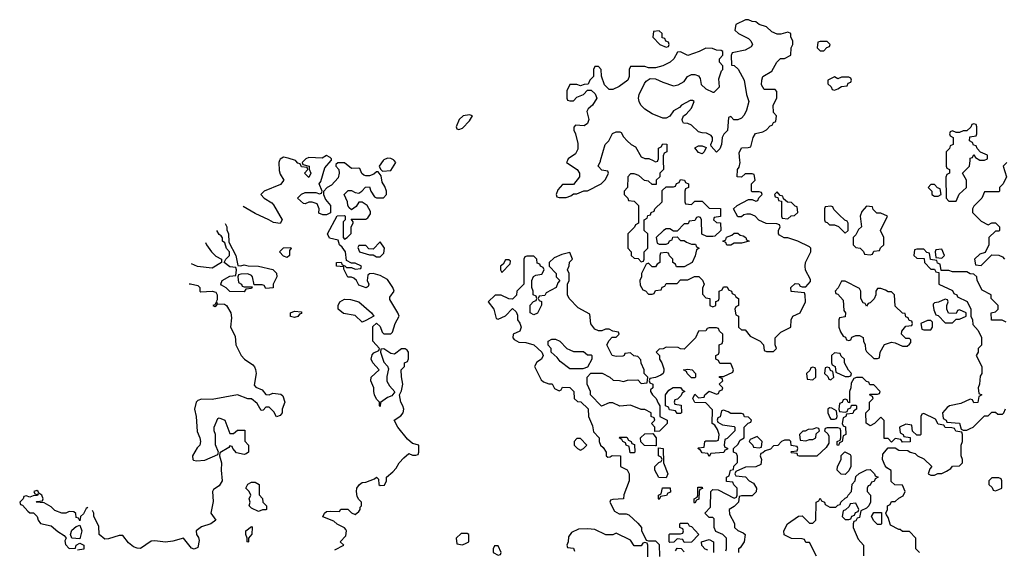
# Model space of a CAD drawing. Header units: inches. Extents: x 2701323 to 2964515, y 494916 to 722124.
# Tile 600 of 656: x 2832654 to 2838160, y 697827 to 700788. Entities that reach past the tile are written whole.
import ezdxf

# ---------------------------------------------------------------- set-up
doc = ezdxf.new("R2010")
doc.units = ezdxf.units.IN
doc.header["$MEASUREMENT"] = 0
doc.layers.add('C8639', color=7, linetype='Continuous')
doc.layers.add('C8730', color=7, linetype='Continuous')

msp = doc.modelspace()

# ---------------------------------------------------------------- linework, layer by layer
at = {"layer": 'C8639', "color": 2, "elevation": 2}
for points in [[(2834107.5, 700000), (2834104, 699990), (2834104.7, 699944.7), (2834110, 699924.7), (2834131.3, 699890), (2834113, 699867), (2834022, 699830), (2834002, 699810), (2834022, 699790), (2834064.9, 699764.9), (2834073.4, 699753.4), (2834121, 699670), (2834110, 699648), (2834073.6, 699653.6), (2834048, 699670), (2833970, 699703.7), (2833903, 699742.9)], [(2834244, 700000), (2834234, 699990), (2834238, 699978), (2834272, 699970), (2834272.7, 699952.7), (2834282, 699930), (2834270, 699906), (2834246, 699930), (2834266, 699950), (2834262, 699962), (2834230, 699966), (2834222, 699982), (2834210, 699986), (2834199, 699999), (2834196.1, 700000)], [(2834416.4, 697823.6), (2834466, 697850), (2834446, 697870), (2834477.2, 697902.8), (2834482, 697930), (2834478, 697938), (2834470, 697948), (2834430, 697968), (2834410, 697984), (2834348.9, 698008.9), (2834358, 698030), (2834370, 698038), (2834390, 698041), (2834442, 698038), (2834450, 698052), (2834488.4, 698051.6), (2834510, 698031.3), (2834530, 698022), (2834550, 698038), (2834557.2, 698050), (2834558, 698062), (2834566, 698070), (2834566, 698090), (2834550, 698106), (2834542, 698122), (2834537.2, 698150), (2834539.3, 698170), (2834554, 698190), (2834570, 698200.7), (2834590, 698202.8), (2834639, 698221), (2834650, 698231.3), (2834659.6, 698219.6), (2834662, 698190), (2834670, 698184.7), (2834693.6, 698186.4), (2834706, 698210), (2834706, 698230), (2834740.4, 698259.6), (2834759, 698281), (2834775.3, 698310), (2834802, 698338), (2834830, 698362), (2834850, 698354), (2834870, 698354), (2834882, 698358), (2834886, 698370), (2834886, 698410), (2834850, 698418), (2834822.7, 698442.7), (2834769, 698510), (2834748, 698550), (2834785.6, 698574.4), (2834799, 698590), (2834801.2, 698610), (2834797.2, 698630), (2834785.2, 698650), (2834778, 698690), (2834790, 698714), (2834796, 698750), (2834788.7, 698791.3), (2834788, 698830), (2834806, 698850), (2834806, 698870), (2834822, 698878), (2834827.3, 698892.7), (2834828, 698930), (2834820.4, 698940.4), (2834810, 698948), (2834790, 698948), (2834750, 698918), (2834730, 698922), (2834690, 698948), (2834674, 698946), (2834672, 698930), (2834690, 698874), (2834711.3, 698851.3), (2834716.9, 698836.9), (2834706.8, 698793.2), (2834706.8, 698766.8), (2834722, 698742), (2834752, 698708), (2834735.3, 698684.7), (2834710, 698675.3), (2834672, 698648), (2834670, 698626), (2834666, 698630), (2834666, 698650), (2834650, 698666), (2834639, 698690), (2834634, 698710), (2834635.3, 698730), (2834617.2, 698770), (2834619, 698790), (2834664, 698830), (2834629.4, 698869.4), (2834619, 698890), (2834624.7, 698915.3), (2834634.6, 698925.4), (2834662, 698938), (2834666, 698950), (2834628, 698990), (2834628, 699072), (2834650, 699092), (2834670, 699072), (2834681, 699041), (2834690, 699032), (2834730, 699032), (2834739, 699041), (2834753.2, 699090), (2834775.3, 699130), (2834768.7, 699150), (2834723.1, 699223.1), (2834724, 699236), (2834749, 699270), (2834741.2, 699290), (2834710, 699335.3), (2834670, 699358), (2834630, 699368.7), (2834610, 699368), (2834601, 699359), (2834598, 699330), (2834606, 699310), (2834603.6, 699296.4), (2834590.9, 699289.1), (2834550, 699304), (2834538, 699330), (2834523.1, 699343.1), (2834510, 699348.7), (2834489.2, 699349.2), (2834466, 699394), (2834466, 699406), (2834426, 699410), (2834426, 699430), (2834451.6, 699431.6), (2834458, 699418), (2834472.7, 699412.7), (2834482, 699402), (2834510, 699402), (2834530, 699394), (2834562, 699398), (2834566, 699410), (2834530, 699426), (2834510, 699426), (2834482, 699442), (2834475.3, 699490), (2834457.2, 699517.2), (2834442, 699530), (2834435.3, 699555.3), (2834386, 699566), (2834375.3, 699590), (2834430, 699692), (2834470, 699694), (2834474, 699690), (2834474, 699670), (2834462, 699658), (2834462, 699570), (2834470, 699562), (2834486, 699570), (2834507.3, 699592.7), (2834508, 699630), (2834518, 699650), (2834518, 699658), (2834507.3, 699672.7), (2834590, 699672), (2834600.4, 699679.6), (2834616.4, 699703.6), (2834616.4, 699716.4), (2834598, 699750), (2834570, 699768.7), (2834550, 699768), (2834536, 699744), (2834510, 699726), (2834496.4, 699736.4), (2834488.7, 699748.7), (2834488, 699770), (2834468, 699810), (2834490, 699834), (2834510, 699834), (2834530, 699822), (2834550, 699818), (2834568, 699830), (2834587.3, 699852.7), (2834610, 699854), (2834618, 699830), (2834638, 699798), (2834650, 699791.3), (2834688, 699792), (2834706, 699810), (2834706, 699830), (2834696.4, 699856.4), (2834680.4, 699880.4), (2834675.3, 699915.3), (2834658, 699938), (2834650, 699938), (2834634.8, 699925.2), (2834610, 699915.3), (2834590, 699915.3), (2834578, 699918), (2834567.3, 699927.3), (2834555.3, 699955.3), (2834550, 699958), (2834510, 699955.3), (2834470, 699988), (2834432.7, 699987.3), (2834422, 699978), (2834422, 699970), (2834438, 699950), (2834441, 699930), (2834435.3, 699904.7), (2834396.9, 699863.1), (2834374, 699850), (2834352.7, 699827.3), (2834352, 699810), (2834363.6, 699783.6), (2834392, 699750), (2834391.6, 699708.4), (2834370, 699698), (2834350, 699698), (2834326, 699706), (2834328, 699730), (2834318, 699758), (2834290, 699768.7), (2834270, 699768.7), (2834250, 699758), (2834240.4, 699760.4), (2834208, 699790), (2834230, 699812), (2834250, 699822), (2834310, 699822), (2834330, 699814), (2834342, 699818), (2834346, 699830), (2834328.7, 699870), (2834337.2, 699882.8), (2834360.2, 699959.8), (2834396.2, 700000)], [(2834687, 700000), (2834664.7, 699970), (2834671.6, 699951.6), (2834682, 699942), (2834730, 699944.7), (2834758, 699990), (2834748.9, 700000)], [(2835717, 700000), (2835712, 699990), (2835772, 699950), (2835784.7, 699930), (2835784.7, 699910), (2835750, 699866), (2835690, 699866), (2835663.6, 699836.4), (2835654, 699810), (2835658, 699798), (2835670, 699794), (2835710, 699794), (2835736.4, 699803.6), (2835750, 699814), (2835770, 699814), (2835808.4, 699831.6), (2835830, 699832), (2835906, 699870), (2835930, 699894), (2835946, 699930), (2835942, 699942), (2835910, 699946), (2835888.7, 699970), (2835902, 699998), (2835902.6, 700000)], [(2836253.1, 700000), (2836254, 699950), (2836234, 699930), (2836234, 699910), (2836214, 699890), (2836212.7, 699867.3), (2836190, 699866), (2836170, 699886), (2836148.7, 699888.7), (2836116.4, 699916.4), (2836090, 699926), (2836070, 699926), (2836054, 699910), (2836052, 699850), (2836034, 699830), (2836034, 699810), (2836054, 699790), (2836058, 699778), (2836090, 699774), (2836114, 699750), (2836114, 699650), (2836098, 699642), (2836092.7, 699627.3), (2836054, 699590), (2836054, 699510), (2836074, 699490), (2836074, 699470), (2836090, 699454), (2836112.7, 699452.7), (2836130, 699434), (2836142, 699438), (2836146, 699450), (2836146, 699490), (2836166, 699510), (2836166, 699590), (2836146, 699610), (2836146, 699670), (2836162, 699678), (2836167.3, 699692.7), (2836182, 699698), (2836186, 699710), (2836202, 699718), (2836206, 699730), (2836246, 699770), (2836247.3, 699832.7), (2836270, 699854), (2836310, 699854), (2836322, 699858), (2836327.3, 699872.7), (2836342, 699878), (2836350, 699894), (2836371.6, 699891.6), (2836378, 699878), (2836394, 699870), (2836394, 699850), (2836378, 699842), (2836374, 699830), (2836374, 699770), (2836378, 699758), (2836410, 699754), (2836430, 699774), (2836470, 699774), (2836510, 699734), (2836572.7, 699732.7), (2836572.7, 699687.3), (2836538, 699682), (2836534, 699670), (2836550, 699654), (2836572.7, 699652.7), (2836574, 699610), (2836542, 699578), (2836530, 699575.3), (2836496.4, 699576.4), (2836468.7, 699588.7), (2836466, 699670), (2836462, 699682), (2836450, 699686), (2836438, 699682), (2836430, 699666), (2836398, 699662), (2836392.7, 699647.3), (2836370, 699646), (2836330, 699606), (2836310, 699606), (2836290, 699618), (2836270, 699618), (2836254, 699610), (2836214, 699570), (2836218, 699538), (2836230, 699534), (2836270, 699534), (2836282, 699538), (2836287.3, 699552.7), (2836302, 699558), (2836307.3, 699572.7), (2836330, 699574), (2836350, 699554), (2836370, 699554), (2836383.6, 699543.6), (2836410, 699534), (2836432.7, 699532.7), (2836438, 699518), (2836454, 699510), (2836438, 699502), (2836431.6, 699468.4), (2836414, 699430), (2836370, 699406), (2836327.3, 699407.3), (2836322, 699422), (2836306, 699430), (2836306, 699450), (2836287.3, 699467.3), (2836282, 699482), (2836270, 699486), (2836238, 699482), (2836234, 699470), (2836234, 699430), (2836218, 699422), (2836210, 699406), (2836190, 699406), (2836170, 699426), (2836158, 699422), (2836132, 699370), (2836132, 699350), (2836122, 699330), (2836123.6, 699303.6), (2836138, 699278), (2836152.7, 699272.7), (2836170, 699254), (2836190, 699254), (2836202, 699258), (2836210, 699274), (2836242, 699278), (2836247.3, 699292.7), (2836262, 699298), (2836270, 699314), (2836330, 699314), (2836350, 699334), (2836390, 699334), (2836428.4, 699351.6), (2836451.6, 699351.6), (2836472.7, 699332.7), (2836482, 699310), (2836472.7, 699287.3), (2836472.7, 699252.7), (2836490, 699234), (2836514, 699230), (2836514, 699190), (2836530, 699182), (2836546, 699190), (2836547.3, 699212.7), (2836562, 699218), (2836566, 699230), (2836566, 699270), (2836582, 699278), (2836590, 699294), (2836610, 699294), (2836618, 699278), (2836634, 699270), (2836638, 699258), (2836654, 699250), (2836658, 699238), (2836674, 699230), (2836674, 699190), (2836658, 699182), (2836654, 699170), (2836658, 699138), (2836674, 699130), (2836674, 699070), (2836690, 699054), (2836710, 699054), (2836739.6, 699019.6), (2836794, 698990), (2836814, 698970), (2836818, 698938), (2836830, 698934), (2836870, 698934), (2836886, 698950), (2836878, 698970), (2836878, 699010), (2836910, 699042), (2836966, 699070), (2836968.7, 699110), (2836978, 699130), (2837018, 699150), (2837048, 699210), (2837047.3, 699247.3), (2837042, 699262), (2836968.4, 699268.4), (2836966, 699290), (2836990, 699314), (2837011.6, 699311.6), (2837018, 699298), (2837030, 699294), (2837050, 699294), (2837076.4, 699323.6), (2837076.4, 699336.4), (2837048.4, 699388.4), (2837046, 699410), (2837048, 699430), (2837078, 699490), (2837078, 699510), (2837070, 699518), (2837006, 699550), (2836950, 699568.7), (2836928.9, 699568.9), (2836903.1, 699583.1), (2836898, 699590), (2836898, 699610), (2836906, 699630), (2836902, 699642), (2836887.3, 699647.3), (2836828.4, 699648.4), (2836787.3, 699667.3), (2836766, 699690), (2836740.4, 699700.4), (2836719.6, 699700.4), (2836703.6, 699696.4), (2836690, 699686), (2836670, 699686), (2836646, 699730), (2836666, 699750), (2836730, 699782), (2836750, 699782), (2836770, 699774), (2836782, 699778), (2836787.3, 699792.7), (2836806, 699810), (2836802, 699822), (2836790, 699826), (2836750, 699826), (2836746, 699830), (2836746, 699870), (2836766, 699890), (2836762, 699922), (2836750, 699926), (2836710, 699926), (2836690, 699908), (2836666, 699910), (2836668.9, 699951.1), (2836676.4, 699963.6), (2836682, 699990), (2836681, 700000)], [(2836197.3, 700000), (2836210, 699994), (2836222, 699998), (2836222.7, 700000)], [(2837834, 700000), (2837834, 699970), (2837838, 699958), (2837854, 699950), (2837854, 699930), (2837838, 699922), (2837832.7, 699907.3), (2837834, 699790), (2837850, 699774), (2837890, 699774), (2837907.3, 699812.7), (2837948, 699850), (2837948, 699890), (2837926, 699930), (2837966, 699970), (2837968.7, 700000)], [(2838174, 699990), (2838154, 699970), (2838172, 699910), (2838154, 699870), (2838134, 699850), (2838134, 699830), (2838130, 699826), (2838050, 699826), (2838034, 699790), (2837990, 699746), (2837982, 699730), (2837982, 699710), (2838030, 699662), (2838070, 699642), (2838090, 699652), (2838111.6, 699651.6), (2838134, 699630), (2838134, 699610), (2838130, 699606), (2838110, 699606), (2838074, 699570), (2838074, 699530), (2838052.7, 699487.3), (2838023.6, 699476.4), (2837994, 699450), (2837998, 699418), (2838030, 699414), (2838090, 699474), (2838130, 699472), (2838150, 699462), (2838162, 699450)], [(2833803, 699649.5), (2833812, 699630), (2833812.7, 699612.7), (2833822, 699590), (2833823.6, 699543.6), (2833862, 699470), (2833874, 699414), (2833890, 699412), (2833910, 699418), (2833931.6, 699411.6), (2833990, 699411), (2834070, 699392), (2834090.9, 699370.9), (2834092, 699350), (2834072, 699310), (2834071.3, 699288.7), (2834030, 699286), (2834022, 699302), (2834010, 699306), (2833966, 699306), (2833955.3, 699350), (2833950, 699358), (2833930, 699368), (2833890, 699366), (2833878, 699362), (2833874, 699350), (2833878, 699318), (2833894, 699310), (2833898, 699298), (2833910, 699294), (2833954, 699294), (2833950, 699286), (2833918, 699282), (2833910, 699266), (2833830, 699268), (2833808.4, 699288.4), (2833783.1, 699303.1), (2833778, 699310), (2833786, 699330), (2833830, 699354), (2833862, 699358), (2833866, 699390), (2833862, 699402), (2833830, 699406), (2833798, 699430), (2833806, 699450), (2833828, 699470), (2833828, 699490), (2833810, 699508), (2833800.4, 699540.4), (2833789, 699550), (2833788.7, 699568.7), (2833780.4, 699580.4), (2833770, 699588), (2833757.3, 699609.9)], [(2833693.3, 699542.4), (2833698.8, 699530), (2833727.3, 699490), (2833750, 699466.8), (2833782, 699450), (2833782, 699430), (2833730, 699399), (2833648, 699408), (2833615.5, 699423.4)], [(2836602, 697818), (2836606, 697830), (2836606, 697890), (2836586, 697910), (2836547.3, 697927.3), (2836538, 697950), (2836538, 697998), (2836530, 698006), (2836510, 698006), (2836486, 698030), (2836516.4, 698063.6), (2836518, 698150), (2836530, 698162), (2836559.6, 698159.6), (2836650, 698114), (2836662, 698118), (2836666, 698130), (2836666, 698170), (2836647.3, 698187.3), (2836642, 698202), (2836607.3, 698207.3), (2836606, 698230), (2836622, 698238), (2836628, 698270), (2836646, 698274), (2836648.4, 698291.6), (2836667.3, 698312.7), (2836667.3, 698347.3), (2836662, 698362), (2836646, 698370), (2836646, 698390), (2836670, 698414), (2836683.1, 698436.9), (2836706, 698450), (2836706, 698510), (2836727.3, 698532.7), (2836742, 698538), (2836746, 698550), (2836730, 698566), (2836707.3, 698567.3), (2836702, 698582), (2836690, 698586), (2836630, 698586), (2836616.4, 698596.4), (2836590, 698606), (2836578, 698602), (2836571.6, 698568.4), (2836558, 698562), (2836554, 698550), (2836558, 698538), (2836583.6, 698523.6), (2836650, 698514), (2836654, 698510), (2836654, 698490), (2836610, 698446), (2836598, 698442), (2836594, 698410), (2836598, 698398), (2836612.7, 698392.7), (2836612.7, 698387.3), (2836598, 698382), (2836591.6, 698368.4), (2836518, 698362), (2836510, 698346), (2836502, 698362), (2836470, 698366), (2836462, 698382), (2836446, 698390), (2836450, 698394), (2836482, 698398), (2836486, 698430), (2836490, 698434), (2836550, 698434), (2836562, 698438), (2836566, 698470), (2836556.4, 698496.4), (2836542, 698522), (2836526, 698530), (2836527.3, 698607.3), (2836490, 698646), (2836430, 698648), (2836418, 698670), (2836430, 698694), (2836450, 698674), (2836482, 698678), (2836486, 698690), (2836510, 698712), (2836550, 698694), (2836562, 698698), (2836567.3, 698712.7), (2836582, 698718), (2836586, 698730), (2836566, 698750), (2836586, 698770), (2836582, 698782), (2836567.3, 698787.3), (2836567.3, 698792.7), (2836590, 698794), (2836642, 698818), (2836646, 698830), (2836630, 698866), (2836570, 698866), (2836562, 698882), (2836546, 698890), (2836546, 698910), (2836562, 698918), (2836566, 698930), (2836566, 698970), (2836582, 698978), (2836586, 698990), (2836586, 699030), (2836567.3, 699047.3), (2836562, 699062), (2836550, 699066), (2836510, 699066), (2836498, 699062), (2836491.6, 699048.4), (2836450, 699046), (2836434, 699010), (2836370, 698946), (2836348.4, 698948.4), (2836335.3, 698955.3), (2836270, 698958), (2836251.6, 698948.4), (2836230, 698946), (2836214, 698930), (2836231.6, 698911.6), (2836232, 698890), (2836244.7, 698870), (2836256.9, 698836.9), (2836256.9, 698823.1), (2836252, 698810), (2836239.8, 698800.2), (2836210, 698788), (2836178, 698782), (2836174, 698770), (2836178, 698758), (2836194, 698750), (2836194, 698730), (2836182, 698718), (2836182, 698710), (2836192, 698690), (2836214, 698670), (2836223.6, 698643.6), (2836234, 698630), (2836234, 698570), (2836274, 698550), (2836274, 698530), (2836232.7, 698487.3), (2836206, 698486), (2836206, 698510), (2836188, 698530), (2836206, 698550), (2836202, 698562), (2836186, 698570), (2836186, 698590), (2836150, 698608), (2836130, 698608.7), (2836070, 698634), (2836010, 698628), (2835970, 698646), (2835950, 698646), (2835907.3, 698627.3), (2835846, 698690), (2835846, 698710), (2835828, 698750), (2835828, 698790), (2835847.3, 698812.7), (2835911.6, 698811.6), (2835954, 698790), (2835972.7, 698772.7), (2836008.4, 698771.6), (2836030, 698764.7), (2836052.7, 698772.7), (2836110, 698774), (2836130, 698754), (2836162, 698758), (2836166, 698790), (2836146, 698810), (2836146, 698830), (2836128.4, 698868.4), (2836127.3, 698887.3), (2836110, 698906), (2836088.4, 698908.4), (2836070, 698926), (2836038, 698922), (2836034, 698910), (2836027.3, 698907.3), (2835990, 698906), (2835968, 698910), (2835938, 698970), (2835950, 698994), (2835967.3, 699012.7), (2835990, 699014), (2836006, 699030), (2836002, 699042), (2835970, 699046), (2835950, 699058), (2835930, 699058), (2835910, 699048), (2835890, 699048), (2835870, 699058), (2835848.4, 699088.4), (2835842, 699142), (2835776.4, 699176.4), (2835726, 699230), (2835718, 699250), (2835718, 699310), (2835726, 699330), (2835726, 699370), (2835718, 699390), (2835727.3, 699412.7), (2835728.4, 699431.6), (2835746, 699450), (2835730, 699486), (2835685.4, 699474.6), (2835643.6, 699456.4), (2835614, 699430), (2835614, 699410), (2835654, 699370), (2835654, 699350), (2835674, 699330), (2835663.6, 699316.4), (2835654, 699290), (2835598, 699262), (2835590, 699246), (2835558, 699242), (2835554, 699230), (2835558, 699218), (2835572, 699212), (2835571.6, 699191.6), (2835550, 699148), (2835530, 699138), (2835508, 699150), (2835508.4, 699191.6), (2835527.3, 699212.7), (2835542, 699218), (2835546, 699230), (2835542, 699242), (2835526, 699250), (2835526, 699270), (2835518, 699290), (2835518, 699330), (2835527.3, 699352.7), (2835540.4, 699359.6), (2835574.6, 699365.4), (2835586, 699390), (2835582, 699402), (2835566, 699410), (2835562, 699422), (2835547.3, 699427.3), (2835546, 699450), (2835530, 699466), (2835490, 699466), (2835478, 699462), (2835474, 699450), (2835474, 699310), (2835434, 699270), (2835432.7, 699247.3), (2835410, 699226), (2835388.4, 699228.4), (2835347.3, 699247.3), (2835312.7, 699247.3), (2835274, 699210), (2835304.7, 699170), (2835318, 699118), (2835330, 699114), (2835370, 699132), (2835410, 699174), (2835430, 699154), (2835436.9, 699136.9), (2835438, 699110), (2835451, 699091), (2835458, 699070), (2835450, 699046), (2835414, 699030), (2835412, 699010), (2835419.6, 698999.6), (2835445.4, 698985.4), (2835483.6, 698983.6), (2835530, 698971.3), (2835574, 698930), (2835582, 698910), (2835572, 698890), (2835546, 698874), (2835532, 698850), (2835570, 698774), (2835583.6, 698763.6), (2835612.7, 698752.7), (2835631.6, 698751.6), (2835645.4, 698725.4), (2835670, 698714), (2835682, 698718), (2835690, 698734), (2835730, 698732), (2835752, 698710), (2835754, 698670), (2835772.7, 698652.7), (2835792, 698652), (2835832.7, 698612.7), (2835834, 698570), (2835856.9, 698516.9), (2835863.6, 698483.6), (2835894, 698450), (2835894, 698430), (2835902, 698410), (2835916.9, 698396.9), (2835934, 698370), (2835934, 698350), (2835942, 698342), (2835956.4, 698343.6), (2835968, 698352), (2836014, 698350), (2836014, 698290), (2836051.3, 698271.3), (2836062, 698250), (2836062, 698210), (2836032.7, 698132.7), (2836031, 698109), (2835970, 698106), (2835958, 698102), (2835954, 698090), (2835979.6, 698039.6), (2836005.4, 698025.4), (2836045.4, 698025.4), (2836059.8, 698019.8), (2836110, 697974), (2836131.3, 697950), (2836132, 697932), (2836158, 697878), (2836170, 697874), (2836210, 697874), (2836230, 697854), (2836232, 697788)], [(2838170, 699098), (2838148.4, 699108.4), (2838088.4, 699108.4), (2838086, 699150), (2838110, 699154), (2838126, 699170), (2838126, 699190), (2838086, 699230), (2838086, 699250), (2838036.4, 699276.4), (2838008, 699330), (2838006, 699350), (2837990, 699366), (2837970, 699368), (2837950, 699378), (2837870, 699378), (2837850, 699386), (2837806, 699386), (2837802, 699422), (2837787.3, 699427.3), (2837782, 699442), (2837747.3, 699447.3), (2837742, 699482), (2837727.3, 699487.3), (2837710, 699506), (2837670, 699506), (2837658, 699502), (2837654, 699470), (2837670, 699454), (2837712.7, 699452.7), (2837714, 699430), (2837750, 699394), (2837770, 699394), (2837778, 699378), (2837794, 699374), (2837794, 699310), (2837870, 699274), (2837878, 699258), (2837894, 699250), (2837898, 699238), (2837952.7, 699212.7), (2837972, 699170), (2837972, 699130), (2837982, 699110), (2837983.6, 699083.6), (2838014, 699050), (2838031.6, 699011.6), (2838032, 698968), (2838014, 698950), (2838014, 698930), (2838002, 698910), (2838034, 698850), (2838034, 698810), (2838025.4, 698794.6), (2838022, 698750), (2838014, 698730), (2838018, 698698), (2838034, 698690), (2838018, 698682), (2838012.7, 698647.3), (2837990, 698646), (2837982, 698662), (2837970, 698666), (2837916.9, 698643.1), (2837854, 698630), (2837839.6, 698620.4), (2837814, 698590), (2837818, 698558), (2837834, 698550), (2837838, 698538), (2837910, 698532), (2837918, 698498), (2837930, 698494), (2837950, 698494), (2837970, 698502), (2837986, 698510), (2838050, 698574), (2838070, 698574), (2838090, 698594), (2838110, 698594), (2838123.6, 698583.6), (2838150, 698582), (2838158, 698590), (2838167.3, 698612.7)], [(2833602, 699311.3), (2833610, 699311.3), (2833650, 699302), (2833662, 699290), (2833662, 699270), (2833666.4, 699266.4), (2833730, 699271.3), (2833750, 699264.7), (2833758.8, 699250), (2833758, 699222), (2833752, 699210), (2833758, 699202), (2833750, 699206), (2833746, 699194), (2833734, 699190), (2833744.7, 699184.7), (2833755.3, 699190), (2833760.2, 699199.8), (2833798.5, 699198.5), (2833810.6, 699190.6), (2833834, 699150), (2833838.8, 699121.2), (2833832, 699070), (2833859.6, 699019.6), (2833862, 698970), (2833892, 698910), (2833912, 698890), (2833958, 698858), (2833967.9, 698847.9), (2833973.2, 698833.2), (2833976.3, 698810), (2833964.9, 698744.9), (2833973.7, 698733.7), (2834010, 698718), (2834030, 698692), (2834050, 698691.3), (2834070, 698701), (2834114.4, 698694.4), (2834125.4, 698685.4), (2834136, 698650), (2834121, 698610), (2834121, 698590), (2834110, 698575.3), (2834090, 698568.7), (2834075.5, 698595.5), (2834050, 698622), (2834030, 698622), (2834014.8, 698605.2), (2834004, 698604), (2833982, 698642), (2833950, 698669.2), (2833929.3, 698669.3), (2833871.6, 698691.6), (2833730, 698664), (2833670, 698666), (2833650, 698659.3), (2833640.7, 698650), (2833631, 698610), (2833640.7, 698570), (2833646.4, 698486.4), (2833662, 698450), (2833664.7, 698430), (2833662, 698410), (2833646, 698394), (2833621, 698350), (2833622, 698330), (2833626, 698326), (2833642.8, 698322.8), (2833690, 698326), (2833762, 698358), (2833766, 698370), (2833748.4, 698411.6), (2833748.7, 698470), (2833742, 698490), (2833742, 698510), (2833762, 698558), (2833770, 698562), (2833802, 698550), (2833830, 698474), (2833850, 698474), (2833872.7, 698492.7), (2833912.7, 698492.7), (2833912.7, 698432.7), (2833934, 698410), (2833934, 698370), (2833919.6, 698360.4), (2833910, 698358), (2833867.3, 698367.3), (2833846, 698390), (2833842, 698402), (2833830, 698406), (2833823.6, 698396.4), (2833772.7, 698367.3), (2833772, 698350), (2833782.8, 698310), (2833781, 698270), (2833786.8, 698210), (2833770, 698182), (2833738, 698162), (2833731.3, 698150), (2833735.3, 698095.3), (2833722.8, 698030), (2833751.3, 697990), (2833722, 697970), (2833670, 697952.7), (2833641, 697930), (2833642.8, 697910), (2833653.4, 697893.4), (2833656.8, 697876.8), (2833650, 697838), (2833630, 697828.7), (2833614.6, 697834.6), (2833570, 697889), (2833510, 697872), (2833470, 697866.6), (2833410, 697875.1), (2833390, 697872), (2833330, 697832.7), (2833310, 697833.2), (2833290, 697842), (2833262.9, 697862.9), (2833230, 697904), (2833210, 697905.2), (2833150, 697885.2), (2833130, 697884), (2833099, 697910), (2833096.4, 697956.4), (2833068, 698010), (2833068, 698030), (2833060.9, 698044.3)], [(2837686, 697810), (2837666, 697830), (2837666, 697890), (2837630, 697926), (2837590, 697926), (2837578, 697938), (2837570, 697938), (2837523.1, 697963.1), (2837510, 698006), (2837500.4, 698020.4), (2837498, 698030), (2837506, 698050), (2837506, 698070), (2837522, 698078), (2837530, 698094), (2837550, 698094), (2837570, 698114), (2837594.6, 698125.4), (2837606, 698150), (2837590, 698186), (2837548.4, 698188.4), (2837527.3, 698207.3), (2837527.3, 698267.3), (2837503.1, 698283.1), (2837494.6, 698294.6), (2837478, 698330), (2837480.4, 698359.6), (2837510, 698394), (2837550, 698394), (2837570, 698382), (2837619.6, 698379.6), (2837634, 698370), (2837662, 698362), (2837674, 698350), (2837710, 698334), (2837754, 698290), (2837743.6, 698276.4), (2837734, 698250), (2837750, 698242), (2837770, 698242), (2837788, 698252), (2837810, 698252), (2837836.4, 698263.6), (2837860.4, 698279.6), (2837870, 698292), (2837910, 698294), (2837926, 698310), (2837926, 698330), (2837918, 698350), (2837918, 698410), (2837926, 698430), (2837926, 698470), (2837922, 698482), (2837888.4, 698488.4), (2837882, 698502), (2837867.3, 698507.3), (2837828.4, 698508.4), (2837822, 698522), (2837790, 698526), (2837775.3, 698555.3), (2837710, 698586), (2837698, 698582), (2837694, 698570), (2837694, 698470), (2837690, 698466), (2837670, 698466), (2837647.3, 698487.3), (2837642, 698522), (2837610, 698526), (2837574, 698510), (2837578, 698478), (2837594, 698470), (2837598, 698458), (2837632.7, 698452.7), (2837632.7, 698427.3), (2837590, 698426), (2837582, 698442), (2837550, 698446), (2837530, 698426), (2837510, 698446), (2837487.3, 698447.3), (2837487.3, 698547.3), (2837470, 698566), (2837434, 698530), (2837410, 698518), (2837387.3, 698532.7), (2837386, 698590), (2837406, 698610), (2837406, 698650), (2837426, 698670), (2837422, 698682), (2837406, 698690), (2837410, 698694), (2837450, 698694), (2837462, 698698), (2837466, 698710), (2837430, 698746), (2837407.3, 698747.3), (2837402, 698762), (2837390, 698766), (2837367.3, 698787.3), (2837332.7, 698787.3), (2837318, 698782), (2837303.6, 698756.4), (2837302, 698730), (2837294, 698710), (2837294, 698646), (2837287.3, 698647.3), (2837282, 698662), (2837270, 698666), (2837258, 698662), (2837252.7, 698647.3), (2837238, 698642), (2837234, 698610), (2837238, 698598), (2837270, 698594), (2837282, 698598), (2837287.3, 698612.7), (2837302, 698618), (2837306, 698634), (2837330, 698634), (2837334, 698630), (2837334, 698610), (2837318, 698602), (2837312.7, 698587.3), (2837278, 698582), (2837274, 698570), (2837258, 698562), (2837254, 698530), (2837258, 698518), (2837271.6, 698511.6), (2837274, 698470), (2837258, 698462), (2837254, 698430), (2837238, 698422), (2837232.7, 698407.3), (2837226, 698410), (2837226, 698430), (2837242, 698438), (2837246, 698450), (2837246, 698490), (2837242, 698502), (2837230, 698506), (2837170, 698506), (2837158, 698502), (2837154, 698490), (2837172.7, 698472.7), (2837179.6, 698459.6), (2837179.6, 698420.4), (2837163.6, 698396.4), (2837111.6, 698348.4), (2837012.7, 698347.3), (2837006, 698350), (2837002, 698362), (2836970, 698366), (2836966, 698370), (2836970, 698374), (2837002, 698378), (2837006, 698390), (2837002, 698402), (2836967.3, 698407.3), (2836966, 698430), (2836958, 698438), (2836930, 698438), (2836914, 698430), (2836892.7, 698407.3), (2836870, 698406), (2836852.7, 698387.3), (2836822, 698378), (2836810, 698366), (2836798, 698362), (2836794, 698350), (2836802, 698330), (2836798, 698302), (2836770, 698288), (2836712.7, 698287.3), (2836658, 698262), (2836654, 698250), (2836658, 698238), (2836712.7, 698232.7), (2836734, 698210), (2836756.9, 698196.9), (2836774, 698170), (2836771.6, 698148.4), (2836750, 698126), (2836690, 698126), (2836678, 698122), (2836674, 698090), (2836650, 698066), (2836622, 698050), (2836623.6, 698023.6), (2836651.6, 697971.6), (2836652, 697950), (2836670, 697932), (2836699.8, 697919.8), (2836711.3, 697910), (2836706, 697870), (2836683.6, 697836.4), (2836674, 697830), (2836674, 697810)], [(2837108.9, 697788.9), (2837070, 697866), (2837050, 697866), (2837042, 697882), (2837030, 697886), (2836970, 697888), (2836928.7, 697908.7), (2836928, 697930), (2836948, 697970), (2837010, 698012), (2837030, 698014), (2837070, 697974), (2837090, 697974), (2837106, 697990), (2837108, 698090), (2837122, 698098), (2837130, 698114), (2837138, 698098), (2837154, 698090), (2837158, 698078), (2837183.6, 698063.6), (2837218, 698062), (2837230, 698074), (2837242, 698078), (2837246, 698090), (2837270, 698114), (2837282, 698118), (2837286, 698130), (2837306, 698150), (2837308.4, 698191.6), (2837326, 698210), (2837330, 698234), (2837348.4, 698251.6), (2837390, 698272), (2837410, 698274), (2837434, 698250), (2837438, 698238), (2837454, 698230), (2837438, 698222), (2837432.7, 698207.3), (2837418, 698202), (2837410, 698186), (2837398, 698182), (2837394, 698170), (2837394, 698150), (2837412, 698130), (2837412, 698090), (2837402, 698070), (2837390, 698058), (2837358, 698042), (2837350, 698006), (2837338, 698002), (2837330, 697986), (2837318, 697982), (2837314, 697970), (2837314, 697950), (2837343.6, 697883.6), (2837372, 697850), (2837372, 697790)], [(2833035.2, 698060.3), (2833025.4, 698054.6), (2833010, 698026), (2832994, 698010), (2832990, 697986), (2832982, 698002), (2832970, 698006), (2832967.3, 698027.3), (2832956.4, 698036.4), (2832930, 698038), (2832911.1, 698028.9), (2832890, 698028.7), (2832850, 698044), (2832830, 698064), (2832790, 698088), (2832746, 698090), (2832750, 698094), (2832782, 698098), (2832786, 698110), (2832778, 698130), (2832760.4, 698140.4), (2832758, 698150), (2832750, 698155.3), (2832734, 698150), (2832738, 698138), (2832750, 698134), (2832758, 698138), (2832752.7, 698127.3), (2832730, 698126), (2832710, 698118), (2832690, 698126), (2832678, 698122), (2832674, 698110), (2832654, 698090), (2832658, 698078), (2832670, 698074), (2832699.6, 698039.6), (2832710, 698032), (2832731.6, 698031.6), (2832750.8, 698010.8), (2832758, 697990), (2832771.1, 697971.1), (2832830, 697958), (2832866.4, 697926.4), (2832903.6, 697903.6), (2832914, 697890), (2832906, 697874), (2832910, 697854), (2832930, 697832), (2832966, 697834), (2832968.9, 697851.1), (2832990, 697862), (2833012, 697850), (2833012.7, 697827.3), (2832978, 697822)], [(2836166, 697770), (2836166, 697850), (2836162, 697862), (2836150, 697866), (2836138, 697862), (2836130, 697846), (2836090, 697846), (2836070, 697878), (2835990, 697918), (2835970, 697908), (2835931.6, 697908.4), (2835870, 697938), (2835830, 697942), (2835779.6, 697940.4), (2835739.6, 697920.4), (2835723.6, 697896.4), (2835722, 697870), (2835714, 697850), (2835718, 697838), (2835750, 697834), (2835756.9, 697816.9)], [(2836322, 697818), (2836330, 697834), (2836352.7, 697832.7), (2836370, 697814)], [(2836502, 697822), (2836487.3, 697827.3), (2836468.4, 697848.4), (2836466, 697870), (2836510, 697882), (2836534, 697870), (2836534, 697810)]]:
    msp.add_lwpolyline(points, dxfattribs=at)
for points in [[(2836890, 699826), (2836874, 699810), (2836878, 699798), (2836894, 699794), (2836898, 699778), (2836914, 699774), (2836914, 699690), (2836918, 699678), (2836950, 699674), (2836968.4, 699691.6), (2836987.3, 699692.7), (2837006, 699710), (2837002, 699742), (2836990, 699746), (2836970, 699766), (2836947.3, 699767.3), (2836926, 699786), (2836922, 699802), (2836906, 699806)], [(2837770, 699866), (2837750, 699866), (2837734, 699850), (2837754, 699830), (2837754, 699810), (2837770, 699802), (2837790, 699802), (2837806, 699810), (2837802, 699842), (2837787.3, 699847.3)], [(2837190, 699746), (2837158, 699742), (2837154, 699730), (2837154, 699670), (2837158, 699658), (2837170, 699654), (2837182, 699642), (2837210, 699642), (2837232.7, 699632.7), (2837270, 699594), (2837286, 699610), (2837286, 699650), (2837282, 699662), (2837267.3, 699667.3), (2837236.4, 699696.4), (2837207.3, 699727.3), (2837202, 699742)], [(2837390, 699746), (2837363.6, 699716.4), (2837354, 699690), (2837362, 699630), (2837345.4, 699614.6), (2837330, 699586), (2837314, 699570), (2837314, 699530), (2837330, 699514), (2837354, 699510), (2837372.7, 699492.7), (2837378, 699478), (2837410, 699474), (2837422, 699478), (2837430, 699494), (2837462, 699498), (2837467.3, 699512.7), (2837486, 699530), (2837486, 699570), (2837468, 699610), (2837506, 699690), (2837470, 699706), (2837447.3, 699707.3), (2837427.3, 699727.3), (2837422, 699742)], [(2836630, 699528), (2836608.4, 699528.4), (2836602, 699542), (2836586, 699550), (2836602, 699558), (2836607.3, 699572.7), (2836636.4, 699583.6), (2836650, 699594), (2836670, 699594), (2836683.6, 699583.6), (2836699.6, 699579.6), (2836714, 699570), (2836718, 699558), (2836734, 699550), (2836690, 699538), (2836650, 699538)], [(2834670, 699546), (2834630, 699506), (2834607.3, 699507.3), (2834590, 699526), (2834550, 699526), (2834544.7, 699515.3), (2834554, 699490), (2834610, 699474), (2834630, 699474), (2834650, 699462), (2834670, 699462), (2834690, 699482), (2834694, 699510)], [(2834150, 699458), (2834130, 699466), (2834106, 699490), (2834130, 699512), (2834170, 699514), (2834172, 699510), (2834162, 699498), (2834162, 699470)], [(2837810, 699506), (2837778, 699502), (2837774, 699490), (2837778, 699458), (2837810, 699454), (2837826, 699470)], [(2835390, 699446), (2835370, 699446), (2835358, 699422), (2835342, 699410), (2835342, 699390), (2835350, 699374), (2835396.4, 699423.6), (2835398, 699438)], [(2837270, 699326), (2837250, 699326), (2837231.6, 699288.4), (2837214, 699270), (2837218, 699258), (2837230, 699254), (2837259.6, 699219.6), (2837262, 699162), (2837272, 699150), (2837270, 699126), (2837238, 699122), (2837234, 699110), (2837234, 699070), (2837243.6, 699043.6), (2837258, 699018), (2837272.7, 699012.7), (2837278, 698998), (2837290, 698994), (2837302, 698998), (2837307.3, 699012.7), (2837330, 699022), (2837350, 699022), (2837370, 699012), (2837372, 698990), (2837382, 698970), (2837383.6, 698943.6), (2837390, 698934), (2837430, 698894), (2837450, 698894), (2837462, 698898), (2837466, 698930), (2837490, 698972), (2837530, 698984.7), (2837550, 698982), (2837590, 698962), (2837616.4, 698963.6), (2837630, 698974), (2837636.4, 698983.6), (2837638, 698998), (2837630, 699006), (2837610, 699006), (2837586, 699030), (2837587.3, 699047.3), (2837610, 699074), (2837642, 699078), (2837646, 699090), (2837642, 699102), (2837627.3, 699107.3), (2837622, 699122), (2837610, 699126), (2837606, 699146), (2837590, 699148), (2837550, 699186), (2837546, 699250), (2837530, 699266), (2837510, 699266), (2837496.4, 699276.4), (2837470, 699286), (2837450, 699286), (2837442, 699270), (2837442, 699250), (2837431.6, 699228.4), (2837410, 699206), (2837398, 699202), (2837390, 699186), (2837382, 699202), (2837370, 699206), (2837358, 699230), (2837358, 699270), (2837350, 699286)], [(2834570, 699098), (2834530, 699134), (2834464.7, 699144.7), (2834435.3, 699170), (2834435.3, 699190), (2834444, 699210), (2834470, 699226), (2834503.6, 699223.6), (2834550, 699211.3), (2834622, 699150), (2834634, 699130), (2834590, 699106)], [(2837830, 699226), (2837791.6, 699208.4), (2837770, 699206), (2837762, 699198), (2837762, 699190), (2837765.4, 699165.4), (2837778, 699138), (2837790, 699134), (2837830, 699094), (2837870, 699094), (2837890, 699114), (2837910, 699114), (2837946, 699130), (2837946, 699150), (2837910, 699166), (2837898, 699162), (2837890, 699146), (2837847.3, 699147.3), (2837838, 699170), (2837838, 699190), (2837846, 699210), (2837842, 699222)], [(2834190, 699124), (2834169.1, 699129.1), (2834168, 699150), (2834190, 699158), (2834230, 699154), (2834230, 699146), (2834218, 699142), (2834210, 699128.7)], [(2837750, 699106), (2837730, 699106), (2837694, 699090), (2837698, 699058), (2837710, 699054), (2837750, 699054), (2837758, 699070), (2837758, 699098)], [(2835830, 698914), (2835850, 698914), (2835854, 698910), (2835854, 698890), (2835830, 698846), (2835803.6, 698836.4), (2835730, 698835.3), (2835676.4, 698876.4), (2835660.4, 698900.4), (2835626, 698930), (2835626, 698950), (2835608.4, 698968.4), (2835609.1, 698990.9), (2835630, 699002), (2835650, 699002), (2835674, 698990), (2835714, 698950), (2835730, 698942), (2835750, 698934), (2835807.3, 698932.7)], [(2837210, 698926), (2837194, 698910), (2837194, 698870), (2837198, 698858), (2837214, 698850), (2837218, 698818), (2837270, 698794), (2837290, 698794), (2837302, 698798), (2837306, 698810), (2837288, 698828), (2837266, 698870), (2837266, 698890), (2837247.3, 698907.3), (2837242, 698922)], [(2836410, 698786), (2836386, 698810), (2836382, 698822), (2836366, 698830), (2836390, 698834), (2836414, 698830), (2836434, 698810), (2836434, 698790), (2836430, 698786)], [(2837090, 698846), (2837078, 698842), (2837072.7, 698827.3), (2837054, 698810), (2837058, 698778), (2837090, 698774), (2837106, 698790), (2837106, 698830), (2837102, 698842)], [(2837170, 698846), (2837158, 698842), (2837154, 698810), (2837172.7, 698792.7), (2837178, 698778), (2837190, 698774), (2837206, 698790), (2837202, 698822), (2837187.3, 698827.3), (2837182, 698842)], [(2836330, 698586), (2836322, 698602), (2836287.3, 698607.3), (2836282, 698622), (2836266, 698630), (2836266, 698690), (2836283.1, 698716.9), (2836308.9, 698731.1), (2836350, 698732), (2836358, 698718), (2836374, 698710), (2836358, 698702), (2836352.7, 698687.3), (2836332.7, 698667.3), (2836318, 698662), (2836314, 698650), (2836318, 698638), (2836352.7, 698632.7), (2836354, 698590), (2836350, 698586)], [(2837182, 698618), (2837174, 698610), (2837174, 698590), (2837183.6, 698563.6), (2837190, 698554), (2837210, 698554), (2837222, 698558), (2837226, 698570), (2837222, 698602), (2837196.4, 698616.4)], [(2837110, 698506), (2837090, 698498), (2837063.6, 698496.4), (2837047.3, 698487.3), (2837032.7, 698487.3), (2837014, 698470), (2837018, 698438), (2837050, 698434), (2837070, 698442), (2837090, 698442), (2837106, 698450), (2837108, 698472), (2837126, 698490), (2837122, 698502)], [(2835790, 698446), (2835770, 698446), (2835754, 698430), (2835754, 698410), (2835774, 698390), (2835790, 698382), (2835806, 698390), (2835826, 698410)], [(2836090, 698366), (2836067.3, 698367.3), (2836062, 698402), (2836046, 698410), (2836042, 698422), (2836026, 698430), (2836022, 698442), (2836006, 698450), (2836010, 698454), (2836050, 698454), (2836058, 698438), (2836074, 698430), (2836078, 698418), (2836092.7, 698412.7), (2836094, 698370)], [(2836210, 698406), (2836148.4, 698408.4), (2836127.3, 698427.3), (2836126, 698450), (2836150, 698472), (2836194, 698474), (2836214, 698450), (2836214, 698406)], [(2836778, 698458), (2836738, 698442), (2836734, 698430), (2836754, 698410), (2836758, 698398), (2836790, 698394), (2836802, 698398), (2836806, 698430)], [(2836270, 698226), (2836228.7, 698228.7), (2836206, 698270), (2836206, 698290), (2836227.3, 698312.7), (2836242, 698318), (2836246, 698330), (2836242, 698342), (2836226, 698350), (2836226, 698394), (2836251.6, 698391.6), (2836254, 698310), (2836278, 698250)], [(2837270, 698246), (2837247.3, 698247.3), (2837226, 698270), (2837228, 698290), (2837248, 698330), (2837248, 698352), (2837268, 698372), (2837298, 698358), (2837302, 698350), (2837302, 698290), (2837290, 698266)], [(2838130, 698226), (2838090, 698226), (2838074, 698210), (2838074, 698190), (2838092.7, 698172.7), (2838098, 698158), (2838110, 698154), (2838130, 698162), (2838146, 698170), (2838146, 698210), (2838142, 698222)], [(2833990, 698038), (2833950, 698058), (2833938, 698070), (2833942, 698090), (2833938, 698110), (2833946, 698130), (2833938, 698150), (2833918, 698170), (2833929, 698191), (2833950, 698202), (2833970, 698202), (2833994, 698190), (2833992.7, 698132.7), (2834011.3, 698111.3), (2834014, 698090), (2834034, 698070), (2834034, 698050), (2834030, 698048), (2834012.7, 698047.3)], [(2836230, 698106), (2836226, 698110), (2836226, 698130), (2836242, 698138), (2836248.7, 698171.3), (2836291.1, 698171.1), (2836292.7, 698147.3), (2836278, 698142), (2836271.6, 698128.4), (2836238, 698122)], [(2836430, 698086), (2836426, 698090), (2836426, 698110), (2836442, 698118), (2836446, 698130), (2836446, 698174), (2836470, 698174), (2836472.7, 698167.3), (2836458, 698162), (2836454, 698150), (2836451.6, 698108.4), (2836438, 698102)], [(2837330, 698086), (2837298, 698082), (2837292.7, 698067.3), (2837272.7, 698047.3), (2837258, 698042), (2837254, 698010), (2837270, 697994), (2837290, 697994), (2837302, 697998), (2837307.3, 698012.7), (2837322, 698018), (2837327.3, 698032.7), (2837342, 698038), (2837346, 698050)], [(2837450, 697966), (2837430, 697986), (2837418, 698010), (2837430, 698034), (2837472.7, 698032.7), (2837474, 697970), (2837470, 697966)], [(2832990, 697886), (2832946, 697890), (2832938, 697910), (2832946, 697934), (2832970, 697954), (2832990, 697962), (2833001, 697930)], [(2833930, 697868), (2833926, 697870), (2833926, 697890), (2833918, 697910), (2833918, 697930), (2833950, 697954), (2833954, 697950), (2833952.7, 697912.7), (2833934, 697890), (2833934, 697870)], [(2836370, 697866), (2836362, 697882), (2836330, 697886), (2836312.7, 697867.3), (2836290, 697866), (2836286, 697870), (2836286, 697910), (2836290, 697914), (2836350, 697914), (2836362, 697918), (2836366, 697930), (2836362, 697942), (2836346, 697950), (2836346, 697970), (2836350, 697974), (2836390, 697974), (2836398, 697958), (2836410, 697954), (2836452, 697910), (2836410, 697868)], [(2835156.4, 697916.4), (2835123.6, 697916.4), (2835094, 697890), (2835098, 697858), (2835130, 697852), (2835150, 697862), (2835166, 697870), (2835166, 697910)], [(2835330, 697846), (2835310, 697846), (2835302, 697830), (2835302, 697810), (2835330, 697794), (2835342, 697798), (2835346, 697810)]]:
    msp.add_lwpolyline(points, close=True, dxfattribs=at)
at = {"layer": 'C8730', "color": 2, "elevation": 2}
for points in [[(2836681, 700000), (2836676.4, 700043.6), (2836690, 700072), (2836727.3, 700072.7), (2836742, 700078), (2836755.3, 700130), (2836768.9, 700151.1), (2836810, 700162), (2836830, 700172), (2836850, 700194), (2836862, 700198), (2836870, 700214), (2836882, 700218), (2836886, 700250), (2836868.4, 700268.4), (2836868, 700310), (2836888, 700350), (2836887.3, 700387.3), (2836878, 700398), (2836818, 700398), (2836803.1, 700423.1), (2836804, 700450), (2836810, 700471.3), (2836860.4, 700499.6), (2836888, 700550), (2836908.9, 700571.1), (2836930, 700572), (2836966, 700590), (2836968, 700630), (2836978, 700650), (2836978, 700670), (2836966, 700690), (2836966, 700710), (2836950, 700718), (2836910, 700708), (2836890, 700708), (2836860.2, 700720.2), (2836830, 700748), (2836790, 700762), (2836770, 700775.3), (2836750, 700778), (2836730, 700788), (2836712.7, 700787.3), (2836658, 700762), (2836654, 700730), (2836674, 700710), (2836730, 700682), (2836742, 700670), (2836752, 700650), (2836743.6, 700636.4), (2836710, 700618), (2836638, 700602), (2836632.7, 700587.3), (2836634, 700534), (2836650, 700532), (2836671, 700511), (2836704.7, 700450), (2836718, 700370), (2836731.3, 700330), (2836718, 700282), (2836705.4, 700254.6), (2836690, 700238), (2836670, 700228), (2836648, 700228), (2836630, 700246), (2836618, 700242), (2836611.6, 700168.4), (2836591.6, 700148.4), (2836582, 700130), (2836578, 700090), (2836570, 700066), (2836550, 700048), (2836520.4, 700080.4), (2836518, 700090), (2836527.3, 700112.7), (2836528, 700130), (2836520.4, 700140.4), (2836494.6, 700154.6), (2836470, 700155.3), (2836450, 700162), (2836410, 700198), (2836390, 700208), (2836366, 700210), (2836360.4, 700220.4), (2836358, 700230), (2836366, 700250), (2836380.4, 700259.6), (2836410, 700294), (2836426, 700330), (2836416.4, 700336.4), (2836403.6, 700336.4), (2836354, 700310), (2836343.6, 700296.4), (2836310, 700278), (2836290, 700248), (2836270, 700238), (2836250, 700238), (2836190, 700262), (2836150, 700288), (2836128, 700310), (2836118, 700330), (2836115.3, 700350), (2836118, 700370), (2836148.4, 700431.6), (2836156.4, 700443.6), (2836180.4, 700459.6), (2836210, 700458), (2836250, 700438), (2836310, 700418), (2836336.4, 700423.6), (2836370, 700442), (2836388.9, 700471.1), (2836410, 700482), (2836430, 700482), (2836450, 700474), (2836459.6, 700459.6), (2836465.4, 700425.4), (2836490, 700402), (2836530, 700382), (2836538, 700382), (2836567.3, 700412.7), (2836563.1, 700456.9), (2836578, 700502), (2836586, 700510), (2836586, 700530), (2836568, 700550), (2836568, 700570), (2836586, 700590), (2836586, 700610), (2836576.4, 700616.4), (2836550, 700618), (2836527.3, 700627.3), (2836490, 700628), (2836454, 700610), (2836390, 700588), (2836350, 700608), (2836332.7, 700607.3), (2836312, 700570), (2836291.3, 700550), (2836250, 700529.2), (2836210, 700518), (2836170, 700518), (2836150, 700526), (2836070, 700526), (2836062, 700510), (2836062, 700470), (2836054, 700450), (2836005.4, 700414.6), (2835970, 700398), (2835950, 700398), (2835924, 700424), (2835907.3, 700472.7), (2835906, 700510), (2835890, 700526), (2835870, 700526), (2835862, 700510), (2835862, 700470), (2835842, 700450), (2835832.7, 700427.3), (2835810, 700426), (2835790, 700418), (2835770, 700426), (2835730, 700426), (2835714, 700390), (2835714, 700350), (2835718, 700338), (2835730, 700334), (2835750, 700334), (2835770, 700354), (2835806, 700370), (2835830, 700394), (2835850, 700394), (2835872.7, 700372.7), (2835882, 700350), (2835858, 700310), (2835832, 700290), (2835825.4, 700274.6), (2835836, 700230), (2835830, 700208), (2835810, 700195.3), (2835762, 700198), (2835752.7, 700187.3), (2835752, 700170), (2835762, 700150), (2835775.3, 700095.3), (2835775.3, 700064.7), (2835762, 700038), (2835722, 700010), (2835717, 700000)], [(2837968.7, 700000), (2837970, 700014), (2837982, 700018), (2837990, 700034), (2837998, 700018), (2838023.6, 700003.6), (2838050, 700002), (2838066, 700010), (2838066, 700030), (2838027.3, 700047.3), (2838007.3, 700067.3), (2838002, 700082), (2837987.3, 700087.3), (2837982, 700102), (2837966, 700110), (2837967.3, 700132.7), (2838002, 700138), (2838006, 700150), (2838006, 700190), (2838002, 700202), (2837990, 700206), (2837978, 700202), (2837972.7, 700187.3), (2837950, 700166), (2837930, 700166), (2837910, 700158), (2837890, 700158), (2837870, 700166), (2837858, 700162), (2837854, 700150), (2837858, 700138), (2837874, 700130), (2837874, 700090), (2837858, 700082), (2837852.7, 700067.3), (2837834, 700050), (2837834, 700000)], [(2835902.6, 700000), (2835928, 700090), (2835948, 700110), (2835968.9, 700151.1), (2835990, 700162), (2836010, 700162), (2836016.9, 700156.9), (2836030, 700134), (2836051.6, 700111.6), (2836074, 700090), (2836096.9, 700076.9), (2836130, 700022), (2836150, 700012), (2836172, 700012), (2836197.3, 700000)], [(2836222.7, 700000), (2836226, 700010), (2836226, 700070), (2836242, 700078), (2836250, 700094), (2836272.7, 700092.7), (2836272, 700050), (2836258, 700042), (2836252.7, 700027.3), (2836253.1, 700000)], [(2834196.1, 700000), (2834154.6, 700014.6), (2834130, 700019), (2834110.8, 700009.2), (2834107.5, 700000)], [(2834396.2, 700000), (2834398, 700002), (2834398, 700010), (2834390, 700018), (2834370, 700028), (2834346, 700014), (2834270, 700018), (2834254, 700010), (2834244, 700000)], [(2834748.9, 700000), (2834744.7, 700004.7), (2834730, 700012.7), (2834710, 700013.2), (2834690, 700004), (2834687, 700000)]]:
    msp.add_lwpolyline(points, dxfattribs=at)
for points in [[(2836230, 700726), (2836198, 700722), (2836194, 700690), (2836234, 700650), (2836270, 700634), (2836282, 700638), (2836286, 700650), (2836282, 700662), (2836267.3, 700667.3), (2836262, 700682), (2836247.3, 700687.3), (2836246, 700710)], [(2837170, 700666), (2837130, 700666), (2837118, 700662), (2837114, 700630), (2837130, 700614), (2837150, 700614), (2837167.3, 700632.7), (2837182, 700638), (2837186, 700650)], [(2837210, 700468), (2837174, 700450), (2837174, 700430), (2837192.7, 700412.7), (2837198, 700398), (2837210, 700394), (2837230, 700402), (2837250, 700414), (2837282, 700418), (2837287.3, 700432.7), (2837302, 700438), (2837306, 700450), (2837302, 700462), (2837290, 700466), (2837250, 700466), (2837230, 700458)], [(2835170, 700255.3), (2835134, 700250), (2835112, 700230), (2835094, 700190), (2835098, 700178), (2835110, 700174), (2835130, 700182), (2835170, 700222), (2835186, 700250)], [(2836470, 700038), (2836450, 700046), (2836428.9, 700071.1), (2836450, 700082), (2836470, 700082), (2836492.7, 700072.7), (2836482, 700050)]]:
    msp.add_lwpolyline(points, close=True, dxfattribs=at)

doc.saveas('drawing.dxf')
